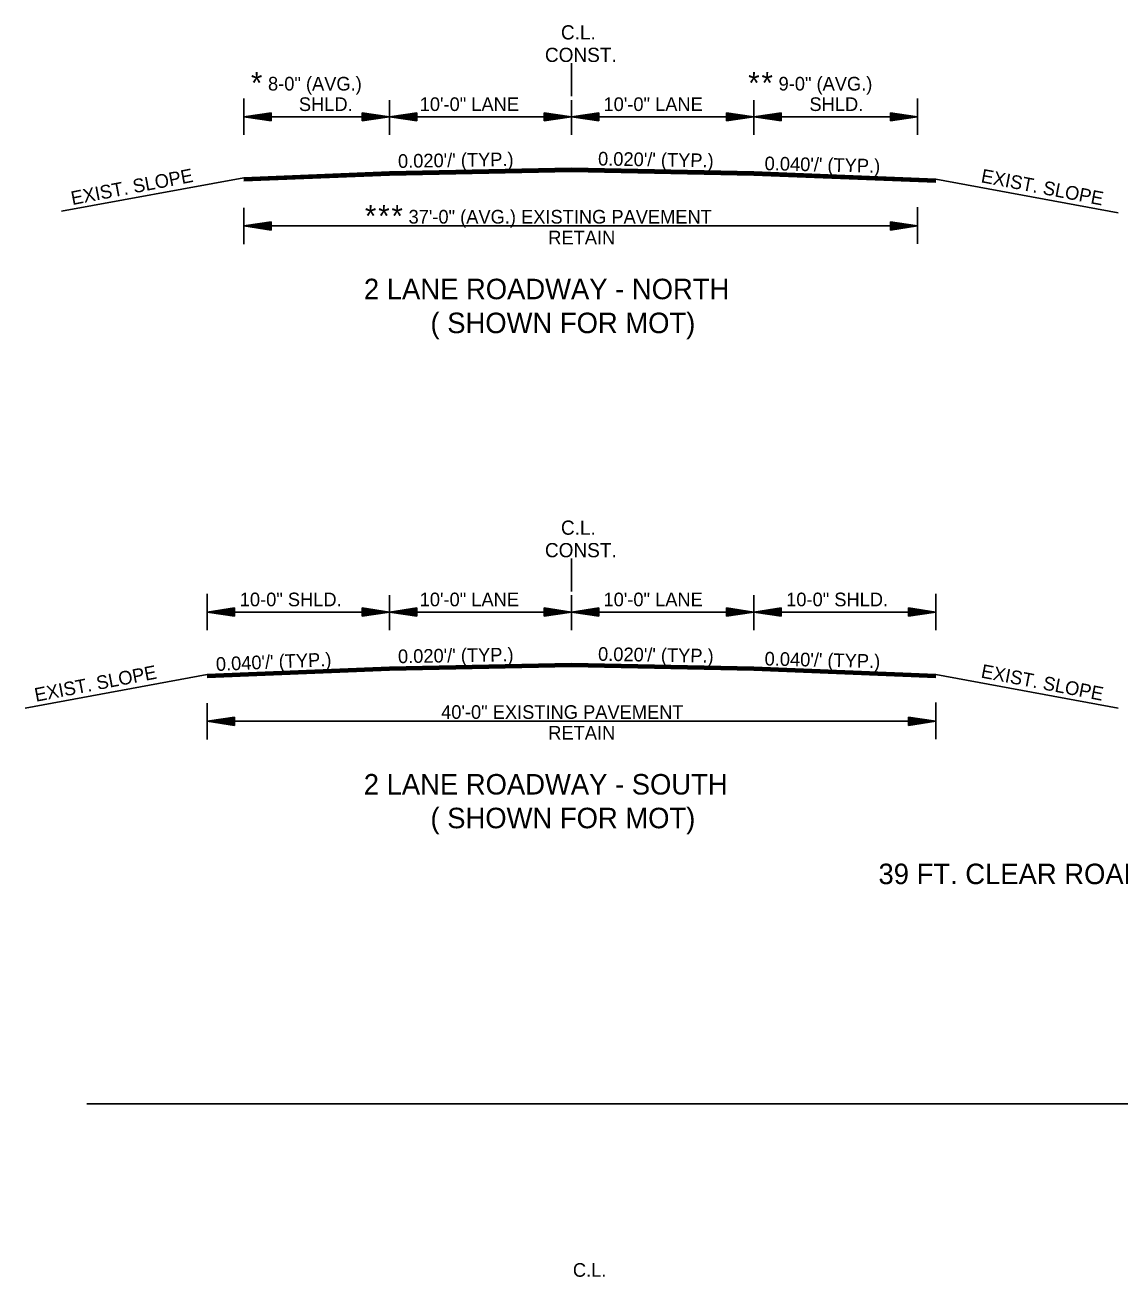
# Model space of a CAD drawing. Extents: x 550980 to 1930787, y -1972975 to 596640.
# Drawn here: x 550992 to 551593, y -1955102 to -1954414 of the extents above; entities that cross this region are included whole.
import ezdxf

# ---------------------------------------------------------------- set-up
doc = ezdxf.new("R2010")
doc.units = 0
doc.layers.add('R_Border', color=7, linetype='Continuous')
doc.layers.add('R_Draft', color=7, linetype='Continuous')

msp = doc.modelspace()

# ---------------------------------------------------------------- linework, layer by layer
at = {"layer": 'R_Border'}
for p, q in [((551192.01, -1954495.03), (551112.01, -1954498.23)), ((551192.01, -1954495.33), (551112.01, -1954498.53)), ((551192.01, -1954495.63), (551112.01, -1954498.83)), ((551192.01, -1954495.93), (551112.01, -1954499.13)), ((551192.01, -1954496.23), (551112.01, -1954499.43)), ((551192.01, -1954496.53), (551112.01, -1954499.73)), ((551192.01, -1954496.7), (551112.01, -1954499.9)), ((551392.01, -1954495.03), (551492.01, -1954499.03)), ((551392.01, -1954495.33), (551492.01, -1954499.33)), ((551392.01, -1954495.63), (551492.01, -1954499.63)), ((551392.01, -1954495.93), (551492.01, -1954499.93)), ((551392.01, -1954496.23), (551492.01, -1954500.23)), ((551392.01, -1954496.53), (551492.01, -1954500.53)), ((551392.01, -1954496.7), (551492.01, -1954500.7)), ((551192.01, -1954767.03), (551092.01, -1954771.03)), ((551192.01, -1954767.33), (551092.01, -1954771.33)), ((551192.01, -1954767.63), (551092.01, -1954771.63)), ((551192.01, -1954767.93), (551092.01, -1954771.93)), ((551192.01, -1954768.23), (551092.01, -1954772.23)), ((551192.01, -1954768.53), (551092.01, -1954772.53)), ((551192.01, -1954768.7), (551092.01, -1954772.7)), ((551392.01, -1954767.03), (551492.01, -1954771.03)), ((551392.01, -1954767.33), (551492.01, -1954771.33)), ((551392.01, -1954767.63), (551492.01, -1954771.63)), ((551392.01, -1954767.93), (551492.01, -1954771.93)), ((551392.01, -1954768.23), (551492.01, -1954772.23)), ((551392.01, -1954768.53), (551492.01, -1954772.53)), ((551392.01, -1954768.7), (551492.01, -1954772.7)), ((551025.9, -1955006.82), (552087.17, -1955006.82))]:
    msp.add_line(p, q, dxfattribs=at)
at = {"layer": 'R_Draft'}
for p, q in [((551292.01, -1954443.54), (551292.01, -1954435.35)), ((551292.01, -1954453.41), (551292.01, -1954443.54)), ((551112.01, -1954474.72), (551112.01, -1954454.72)), ((551192.01, -1954474.72), (551192.01, -1954455.53)), ((551292.01, -1954474.72), (551292.01, -1954455.53)), ((551392.01, -1954474.72), (551392.01, -1954455.53)), ((551482.01, -1954474.72), (551482.01, -1954454.72)), ((551127.01, -1954462.47), (551112.01, -1954464.72)), ((551192.01, -1954464.72), (551112.01, -1954464.72)), ((551127.01, -1954466.97), (551112.01, -1954464.72)), ((551127.01, -1954462.85), (551114.51, -1954464.72)), ((551127.01, -1954466.6), (551114.51, -1954464.72)), ((551127.01, -1954463.23), (551117.09, -1954464.72)), ((551127.01, -1954466.21), (551117.09, -1954464.72)), ((551127.01, -1954463.6), (551119.59, -1954464.72)), ((551127.01, -1954465.84), (551119.59, -1954464.72)), ((551127.01, -1954463.99), (551122.13, -1954464.72)), ((551127.01, -1954465.46), (551122.13, -1954464.72)), ((551127.01, -1954464.37), (551124.64, -1954464.72)), ((551127.01, -1954465.07), (551124.64, -1954464.72)), ((551127.01, -1954462.47), (551127.01, -1954466.97)), ((551177.01, -1954462.47), (551192.01, -1954464.72)), ((551177.01, -1954462.47), (551177.01, -1954466.97)), ((551177.01, -1954462.85), (551189.5, -1954464.72)), ((551177.01, -1954463.23), (551186.92, -1954464.72)), ((551177.01, -1954463.6), (551184.42, -1954464.72)), ((551177.01, -1954463.99), (551181.88, -1954464.72)), ((551177.01, -1954464.37), (551179.38, -1954464.72)), ((551177.01, -1954466.97), (551192.01, -1954464.72)), ((551177.01, -1954465.46), (551181.88, -1954464.72)), ((551177.01, -1954466.21), (551186.92, -1954464.72)), ((551177.01, -1954466.6), (551189.5, -1954464.72)), ((551177.01, -1954465.84), (551184.42, -1954464.72)), ((551177.01, -1954465.07), (551179.38, -1954464.72)), ((551207.01, -1954462.47), (551192.01, -1954464.72)), ((551292.01, -1954464.72), (551192.01, -1954464.72)), ((551207.01, -1954466.97), (551192.01, -1954464.72)), ((551207.01, -1954462.85), (551194.51, -1954464.72)), ((551207.01, -1954466.6), (551194.51, -1954464.72)), ((551207.01, -1954463.23), (551197.09, -1954464.72)), ((551207.01, -1954466.21), (551197.09, -1954464.72)), ((551207.01, -1954463.6), (551199.59, -1954464.72)), ((551207.01, -1954465.84), (551199.59, -1954464.72)), ((551207.01, -1954463.99), (551202.13, -1954464.72)), ((551207.01, -1954465.46), (551202.13, -1954464.72)), ((551207.01, -1954464.37), (551204.64, -1954464.72)), ((551207.01, -1954465.07), (551204.64, -1954464.72)), ((551207.01, -1954462.47), (551207.01, -1954466.97)), ((551277.01, -1954462.47), (551292.01, -1954464.72)), ((551277.01, -1954462.47), (551277.01, -1954466.97)), ((551277.01, -1954462.85), (551289.5, -1954464.72)), ((551277.01, -1954463.23), (551286.92, -1954464.72)), ((551277.01, -1954463.6), (551284.42, -1954464.72)), ((551277.01, -1954463.99), (551281.88, -1954464.72)), ((551277.01, -1954464.37), (551279.38, -1954464.72)), ((551277.01, -1954466.97), (551292.01, -1954464.72)), ((551277.01, -1954465.46), (551281.88, -1954464.72)), ((551277.01, -1954466.21), (551286.92, -1954464.72)), ((551277.01, -1954466.6), (551289.5, -1954464.72)), ((551277.01, -1954465.84), (551284.42, -1954464.72)), ((551277.01, -1954465.07), (551279.38, -1954464.72)), ((551307.01, -1954462.47), (551292.01, -1954464.72)), ((551392.01, -1954464.72), (551292.01, -1954464.72)), ((551307.01, -1954466.97), (551292.01, -1954464.72)), ((551307.01, -1954462.85), (551294.51, -1954464.72)), ((551307.01, -1954466.6), (551294.51, -1954464.72)), ((551307.01, -1954463.23), (551297.09, -1954464.72)), ((551307.01, -1954466.21), (551297.09, -1954464.72)), ((551307.01, -1954463.6), (551299.59, -1954464.72)), ((551307.01, -1954465.84), (551299.59, -1954464.72)), ((551307.01, -1954463.99), (551302.13, -1954464.72)), ((551307.01, -1954465.46), (551302.13, -1954464.72)), ((551307.01, -1954464.37), (551304.64, -1954464.72)), ((551307.01, -1954465.07), (551304.64, -1954464.72)), ((551307.01, -1954462.47), (551307.01, -1954466.97)), ((551377.01, -1954462.47), (551392.01, -1954464.72)), ((551377.01, -1954462.47), (551377.01, -1954466.97)), ((551377.01, -1954462.85), (551389.5, -1954464.72)), ((551377.01, -1954463.23), (551386.92, -1954464.72)), ((551377.01, -1954463.6), (551384.42, -1954464.72)), ((551377.01, -1954463.99), (551381.88, -1954464.72)), ((551377.01, -1954464.37), (551379.38, -1954464.72)), ((551377.01, -1954466.97), (551392.01, -1954464.72)), ((551377.01, -1954465.46), (551381.88, -1954464.72)), ((551377.01, -1954466.21), (551386.92, -1954464.72)), ((551377.01, -1954466.6), (551389.5, -1954464.72)), ((551377.01, -1954465.84), (551384.42, -1954464.72)), ((551377.01, -1954465.07), (551379.38, -1954464.72)), ((551407.01, -1954462.47), (551392.01, -1954464.72)), ((551392.01, -1954464.72), (551482.01, -1954464.72)), ((551407.01, -1954466.97), (551392.01, -1954464.72)), ((551407.01, -1954462.85), (551394.51, -1954464.72)), ((551407.01, -1954466.6), (551394.51, -1954464.72)), ((551407.01, -1954463.23), (551397.09, -1954464.72)), ((551407.01, -1954466.21), (551397.09, -1954464.72)), ((551407.01, -1954463.6), (551399.59, -1954464.72)), ((551407.01, -1954465.84), (551399.59, -1954464.72)), ((551407.01, -1954463.99), (551402.13, -1954464.72)), ((551407.01, -1954465.46), (551402.13, -1954464.72)), ((551407.01, -1954464.37), (551404.64, -1954464.72)), ((551407.01, -1954465.07), (551404.64, -1954464.72)), ((551407.01, -1954462.47), (551407.01, -1954466.97)), ((551467.01, -1954462.47), (551482.01, -1954464.72)), ((551467.01, -1954462.47), (551467.01, -1954466.97)), ((551467.01, -1954462.85), (551479.5, -1954464.72)), ((551467.01, -1954463.23), (551476.92, -1954464.72)), ((551467.01, -1954463.6), (551474.42, -1954464.72)), ((551467.01, -1954463.99), (551471.88, -1954464.72)), ((551467.01, -1954464.37), (551469.38, -1954464.72)), ((551467.01, -1954466.97), (551482.01, -1954464.72)), ((551467.01, -1954465.46), (551471.88, -1954464.72)), ((551467.01, -1954466.21), (551476.92, -1954464.72)), ((551467.01, -1954466.6), (551479.5, -1954464.72)), ((551467.01, -1954465.84), (551474.42, -1954464.72)), ((551467.01, -1954465.07), (551469.38, -1954464.72)), ((551292.01, -1954493.03), (551192.01, -1954495.03)), ((551292.01, -1954493.33), (551192.01, -1954495.33)), ((551292.01, -1954493.63), (551192.01, -1954495.63)), ((551292.01, -1954493.03), (551392.01, -1954495.03)), ((551292.01, -1954493.33), (551392.01, -1954495.33)), ((551292.01, -1954493.63), (551392.01, -1954495.63)), ((551112.01, -1954498.23), (551011.94, -1954516.61)), ((551292.01, -1954493.93), (551192.01, -1954495.93)), ((551292.01, -1954494.23), (551192.01, -1954496.23)), ((551292.01, -1954494.53), (551192.01, -1954496.53)), ((551292.01, -1954494.7), (551192.01, -1954496.7)), ((551292.01, -1954493.93), (551392.01, -1954495.93)), ((551292.01, -1954494.23), (551392.01, -1954496.23)), ((551292.01, -1954494.53), (551392.01, -1954496.53)), ((551292.01, -1954494.7), (551392.01, -1954496.7)), ((551492.01, -1954499.03), (551592.07, -1954517.41)), ((551112.01, -1954514.69), (551112.01, -1954534.69)), ((551482.01, -1954514.44), (551482.01, -1954534.44)), ((551127.01, -1954522.44), (551112.01, -1954524.69)), ((551127.01, -1954526.94), (551112.01, -1954524.69)), ((551482.01, -1954524.69), (551112.01, -1954524.69)), ((551127.01, -1954522.81), (551114.51, -1954524.69)), ((551127.01, -1954526.56), (551114.51, -1954524.69)), ((551127.01, -1954523.2), (551117.09, -1954524.69)), ((551127.01, -1954526.18), (551117.09, -1954524.69)), ((551127.01, -1954523.57), (551119.59, -1954524.69)), ((551127.01, -1954525.81), (551119.59, -1954524.69)), ((551127.01, -1954523.96), (551122.13, -1954524.69)), ((551127.01, -1954525.42), (551122.13, -1954524.69)), ((551127.01, -1954524.34), (551124.64, -1954524.69)), ((551127.01, -1954525.04), (551124.64, -1954524.69)), ((551127.01, -1954522.44), (551127.01, -1954526.94)), ((551467.01, -1954522.44), (551482.01, -1954524.69)), ((551467.01, -1954526.94), (551467.01, -1954522.44)), ((551467.01, -1954522.81), (551479.5, -1954524.69)), ((551467.01, -1954523.2), (551476.92, -1954524.69)), ((551467.01, -1954523.57), (551474.42, -1954524.69)), ((551467.01, -1954523.95), (551471.88, -1954524.69)), ((551467.01, -1954524.34), (551469.38, -1954524.69)), ((551467.01, -1954526.94), (551482.01, -1954524.69)), ((551467.01, -1954525.42), (551471.88, -1954524.69)), ((551467.01, -1954526.18), (551476.92, -1954524.69)), ((551467.01, -1954526.56), (551479.5, -1954524.69)), ((551467.01, -1954525.81), (551474.42, -1954524.69)), ((551467.01, -1954525.04), (551469.38, -1954524.69)), ((551292.01, -1954715.54), (551292.01, -1954707.35)), ((551292.01, -1954725.41), (551292.01, -1954715.54)), ((551092.01, -1954746.72), (551092.01, -1954726.72)), ((551492.01, -1954746.72), (551492.01, -1954726.72)), ((551192.01, -1954746.72), (551192.01, -1954727.53)), ((551292.01, -1954746.72), (551292.01, -1954727.53)), ((551392.01, -1954746.72), (551392.01, -1954727.53)), ((551107.01, -1954734.47), (551092.01, -1954736.72)), ((551192.01, -1954736.72), (551092.01, -1954736.72)), ((551107.01, -1954738.97), (551092.01, -1954736.72)), ((551107.01, -1954734.85), (551094.51, -1954736.72)), ((551107.01, -1954738.6), (551094.51, -1954736.72)), ((551107.01, -1954735.23), (551097.09, -1954736.72)), ((551107.01, -1954738.21), (551097.09, -1954736.72)), ((551107.01, -1954735.6), (551099.59, -1954736.72)), ((551107.01, -1954737.84), (551099.59, -1954736.72)), ((551107.01, -1954735.99), (551102.13, -1954736.72)), ((551107.01, -1954737.46), (551102.13, -1954736.72)), ((551107.01, -1954736.37), (551104.64, -1954736.72)), ((551107.01, -1954737.07), (551104.64, -1954736.72)), ((551107.01, -1954734.47), (551107.01, -1954738.97)), ((551177.01, -1954734.47), (551192.01, -1954736.72)), ((551177.01, -1954734.47), (551177.01, -1954738.97)), ((551177.01, -1954734.85), (551189.5, -1954736.72)), ((551177.01, -1954735.23), (551186.92, -1954736.72)), ((551177.01, -1954735.6), (551184.42, -1954736.72)), ((551177.01, -1954735.99), (551181.88, -1954736.72)), ((551177.01, -1954736.37), (551179.38, -1954736.72)), ((551177.01, -1954738.97), (551192.01, -1954736.72)), ((551177.01, -1954737.46), (551181.88, -1954736.72)), ((551177.01, -1954738.21), (551186.92, -1954736.72)), ((551177.01, -1954738.6), (551189.5, -1954736.72)), ((551177.01, -1954737.84), (551184.42, -1954736.72)), ((551177.01, -1954737.07), (551179.38, -1954736.72)), ((551207.01, -1954734.47), (551192.01, -1954736.72)), ((551292.01, -1954736.72), (551192.01, -1954736.72)), ((551207.01, -1954738.97), (551192.01, -1954736.72)), ((551207.01, -1954734.85), (551194.51, -1954736.72)), ((551207.01, -1954738.6), (551194.51, -1954736.72)), ((551207.01, -1954735.23), (551197.09, -1954736.72)), ((551207.01, -1954738.21), (551197.09, -1954736.72)), ((551207.01, -1954735.6), (551199.59, -1954736.72)), ((551207.01, -1954737.84), (551199.59, -1954736.72)), ((551207.01, -1954735.99), (551202.13, -1954736.72)), ((551207.01, -1954737.46), (551202.13, -1954736.72)), ((551207.01, -1954736.37), (551204.64, -1954736.72)), ((551207.01, -1954737.07), (551204.64, -1954736.72)), ((551207.01, -1954734.47), (551207.01, -1954738.97)), ((551277.01, -1954734.47), (551292.01, -1954736.72)), ((551277.01, -1954734.47), (551277.01, -1954738.97)), ((551277.01, -1954734.85), (551289.5, -1954736.72)), ((551277.01, -1954735.23), (551286.92, -1954736.72)), ((551277.01, -1954735.6), (551284.42, -1954736.72)), ((551277.01, -1954735.99), (551281.88, -1954736.72)), ((551277.01, -1954736.37), (551279.38, -1954736.72)), ((551277.01, -1954738.97), (551292.01, -1954736.72)), ((551277.01, -1954737.46), (551281.88, -1954736.72)), ((551277.01, -1954738.21), (551286.92, -1954736.72)), ((551277.01, -1954738.6), (551289.5, -1954736.72)), ((551277.01, -1954737.84), (551284.42, -1954736.72)), ((551277.01, -1954737.07), (551279.38, -1954736.72)), ((551307.01, -1954734.47), (551292.01, -1954736.72)), ((551392.01, -1954736.72), (551292.01, -1954736.72)), ((551307.01, -1954738.97), (551292.01, -1954736.72)), ((551307.01, -1954734.85), (551294.51, -1954736.72)), ((551307.01, -1954738.6), (551294.51, -1954736.72)), ((551307.01, -1954735.23), (551297.09, -1954736.72)), ((551307.01, -1954738.21), (551297.09, -1954736.72)), ((551307.01, -1954735.6), (551299.59, -1954736.72)), ((551307.01, -1954737.84), (551299.59, -1954736.72)), ((551307.01, -1954735.99), (551302.13, -1954736.72)), ((551307.01, -1954737.46), (551302.13, -1954736.72)), ((551307.01, -1954736.37), (551304.64, -1954736.72)), ((551307.01, -1954737.07), (551304.64, -1954736.72)), ((551307.01, -1954734.47), (551307.01, -1954738.97)), ((551377.01, -1954734.47), (551392.01, -1954736.72)), ((551377.01, -1954734.47), (551377.01, -1954738.97)), ((551377.01, -1954734.85), (551389.5, -1954736.72)), ((551377.01, -1954735.23), (551386.92, -1954736.72)), ((551377.01, -1954735.6), (551384.42, -1954736.72)), ((551377.01, -1954735.99), (551381.88, -1954736.72)), ((551377.01, -1954736.37), (551379.38, -1954736.72)), ((551377.01, -1954738.97), (551392.01, -1954736.72)), ((551377.01, -1954737.46), (551381.88, -1954736.72)), ((551377.01, -1954738.21), (551386.92, -1954736.72)), ((551377.01, -1954738.6), (551389.5, -1954736.72)), ((551377.01, -1954737.84), (551384.42, -1954736.72)), ((551377.01, -1954737.07), (551379.38, -1954736.72)), ((551407.01, -1954734.47), (551392.01, -1954736.72)), ((551392.01, -1954736.72), (551492.01, -1954736.72)), ((551407.01, -1954738.97), (551392.01, -1954736.72)), ((551407.01, -1954734.85), (551394.51, -1954736.72)), ((551407.01, -1954738.6), (551394.51, -1954736.72)), ((551407.01, -1954735.23), (551397.09, -1954736.72)), ((551407.01, -1954738.21), (551397.09, -1954736.72)), ((551407.01, -1954735.6), (551399.59, -1954736.72)), ((551407.01, -1954737.84), (551399.59, -1954736.72)), ((551407.01, -1954735.99), (551402.13, -1954736.72)), ((551407.01, -1954737.46), (551402.13, -1954736.72)), ((551407.01, -1954736.37), (551404.64, -1954736.72)), ((551407.01, -1954737.07), (551404.64, -1954736.72)), ((551407.01, -1954734.47), (551407.01, -1954738.97)), ((551477.01, -1954734.47), (551492.01, -1954736.72)), ((551477.01, -1954734.47), (551477.01, -1954738.97)), ((551477.01, -1954734.85), (551489.5, -1954736.72)), ((551477.01, -1954735.23), (551486.92, -1954736.72)), ((551477.01, -1954735.6), (551484.42, -1954736.72)), ((551477.01, -1954735.99), (551481.88, -1954736.72)), ((551477.01, -1954736.37), (551479.38, -1954736.72)), ((551477.01, -1954738.97), (551492.01, -1954736.72)), ((551477.01, -1954737.46), (551481.88, -1954736.72)), ((551477.01, -1954738.21), (551486.92, -1954736.72)), ((551477.01, -1954738.6), (551489.5, -1954736.72)), ((551477.01, -1954737.84), (551484.42, -1954736.72)), ((551477.01, -1954737.07), (551479.38, -1954736.72)), ((551292.01, -1954765.03), (551192.01, -1954767.03)), ((551292.01, -1954765.33), (551192.01, -1954767.33)), ((551292.01, -1954765.63), (551192.01, -1954767.63)), ((551292.01, -1954765.93), (551192.01, -1954767.93)), ((551292.01, -1954766.23), (551192.01, -1954768.23)), ((551292.01, -1954766.53), (551192.01, -1954768.53)), ((551292.01, -1954766.7), (551192.01, -1954768.7)), ((551292.01, -1954765.03), (551392.01, -1954767.03)), ((551292.01, -1954765.33), (551392.01, -1954767.33)), ((551292.01, -1954765.63), (551392.01, -1954767.63)), ((551292.01, -1954765.93), (551392.01, -1954767.93)), ((551292.01, -1954766.23), (551392.01, -1954768.23)), ((551292.01, -1954766.53), (551392.01, -1954768.53)), ((551292.01, -1954766.7), (551392.01, -1954768.7)), ((551092.01, -1954771.03), (550991.94, -1954789.41)), ((551492.01, -1954771.03), (551592.07, -1954789.41)), ((551092.01, -1954786.69), (551092.01, -1954806.69)), ((551492.01, -1954786.44), (551492.01, -1954806.44)), ((551107.01, -1954794.44), (551092.01, -1954796.69)), ((551107.01, -1954794.81), (551094.51, -1954796.69)), ((551107.01, -1954795.2), (551097.09, -1954796.69)), ((551107.01, -1954795.57), (551099.59, -1954796.69)), ((551107.01, -1954795.96), (551102.13, -1954796.69)), ((551107.01, -1954794.44), (551107.01, -1954798.94)), ((551477.01, -1954794.44), (551492.01, -1954796.69)), ((551477.01, -1954798.94), (551477.01, -1954794.44)), ((551477.01, -1954794.81), (551489.5, -1954796.69)), ((551477.01, -1954795.2), (551486.92, -1954796.69)), ((551477.01, -1954795.57), (551484.42, -1954796.69)), ((551477.01, -1954795.95), (551481.88, -1954796.69)), ((551107.01, -1954798.94), (551092.01, -1954796.69)), ((551492.01, -1954796.69), (551092.01, -1954796.69)), ((551107.01, -1954798.56), (551094.51, -1954796.69)), ((551107.01, -1954798.18), (551097.09, -1954796.69)), ((551107.01, -1954797.81), (551099.59, -1954796.69)), ((551107.01, -1954797.42), (551102.13, -1954796.69)), ((551107.01, -1954796.34), (551104.64, -1954796.69)), ((551107.01, -1954797.04), (551104.64, -1954796.69)), ((551477.01, -1954796.34), (551479.38, -1954796.69)), ((551477.01, -1954798.94), (551492.01, -1954796.69)), ((551477.01, -1954797.42), (551481.88, -1954796.69)), ((551477.01, -1954798.18), (551486.92, -1954796.69)), ((551477.01, -1954798.56), (551489.5, -1954796.69)), ((551477.01, -1954797.81), (551484.42, -1954796.69)), ((551477.01, -1954797.04), (551479.38, -1954796.69))]:
    msp.add_line(p, q, dxfattribs=at)

# ---------------------------------------------------------------- texts
at = {"layer": 'R_Border'}
for s, height, p in [('( SHOWN FOR MOT)', 11.25, (551214.54, -1954583.55)), ('( SHOWN FOR MOT)', 11.25, (551214.54, -1954855.45)), ('C.L.', 7.5, (551292.73, -1955101.77))]:
    msp.add_text(s, height=height, dxfattribs=at).set_placement(p)
at = {"layer": 'R_Draft'}
for s, height, p in [('C.L.', 7.8, (551286.16, -1954422.26)), ('CONST.', 7.8, (551277.38, -1954434.62)), ('*', 12, (551115.97, -1954452.12)), ('8-0" (AVG.)', 7.5, (551125.33, -1954450.3)), ('*', 12, (551388.99, -1954452.12)), ('*', 12, (551396.28, -1954452.12)), ('9-0" (AVG.)', 7.5, (551405.65, -1954450.3)), ('SHLD.', 7.5, (551142.28, -1954461.55)), ('10\'-0" LANE', 7.5, (551208.61, -1954461.55)), ('10\'-0" LANE', 7.5, (551309.53, -1954461.55)), ('SHLD.', 7.5, (551422.6, -1954461.55)), ('*', 12, (551178.54, -1954525.19)), ('*', 12, (551185.83, -1954525.19)), ('*', 12, (551193.12, -1954525.19)), ('37\'-0" (AVG.) EXISTING PAVEMENT ', 7.5, (551202.49, -1954523.37)), ('RETAIN', 7.5, (551279.2, -1954534.78)), ('2 LANE ROADWAY - NORTH', 11.25, (551178, -1954564.92)), ('C.L.', 7.8, (551286.16, -1954694.26)), ('CONST.', 7.8, (551277.38, -1954706.62)), ('10-0" SHLD.', 7.5, (551109.82, -1954733.55)), ('10\'-0" LANE', 7.5, (551208.61, -1954733.55)), ('10\'-0" LANE', 7.5, (551309.53, -1954733.55)), ('10-0" SHLD.', 7.5, (551409.82, -1954733.55)), ('40\'-0" EXISTING PAVEMENT ', 7.5, (551220.38, -1954795.37)), ('RETAIN', 7.5, (551279.2, -1954806.78)), ('2 LANE ROADWAY - SOUTH', 11.25, (551177.91, -1954836.92)), ('39 FT. CLEAR ROADWAY BRIDGE - POLYMER OVERLAY', 11.25, (551460.51, -1954886.14))]:
    msp.add_text(s, height=height, dxfattribs=at).set_placement(p)
for s, rotation, p in [("0.020'/' (TYP.)", 0.97192, (551196.75, -1954492.82)), ("0.020'/' (TYP.)", 359.02808, (551306.49, -1954491.45)), ("0.040'/' (TYP.)", 358.68162, (551397.91, -1954494.04)), ('EXIST. SLOPE', 10.88286, (551017.92, -1954513.23)), ('EXIST. SLOPE', 349.11714, (551516.39, -1954500.63)), ("  0.040'/' (TYP.)", 2.44797, (551091.3, -1954769.33)), ("0.020'/' (TYP.)", 0.97192, (551196.75, -1954764.82)), ("0.020'/' (TYP.)", 359.02808, (551306.49, -1954763.45)), ("0.040'/' (TYP.)", 358.68162, (551397.91, -1954766.04)), ('EXIST. SLOPE', 10.88286, (550997.92, -1954786.03)), ('EXIST. SLOPE', 349.11714, (551516.39, -1954772.63))]:
    msp.add_text(s, height=7.5, rotation=rotation, dxfattribs=at).set_placement(p)

doc.saveas('drawing.dxf')
